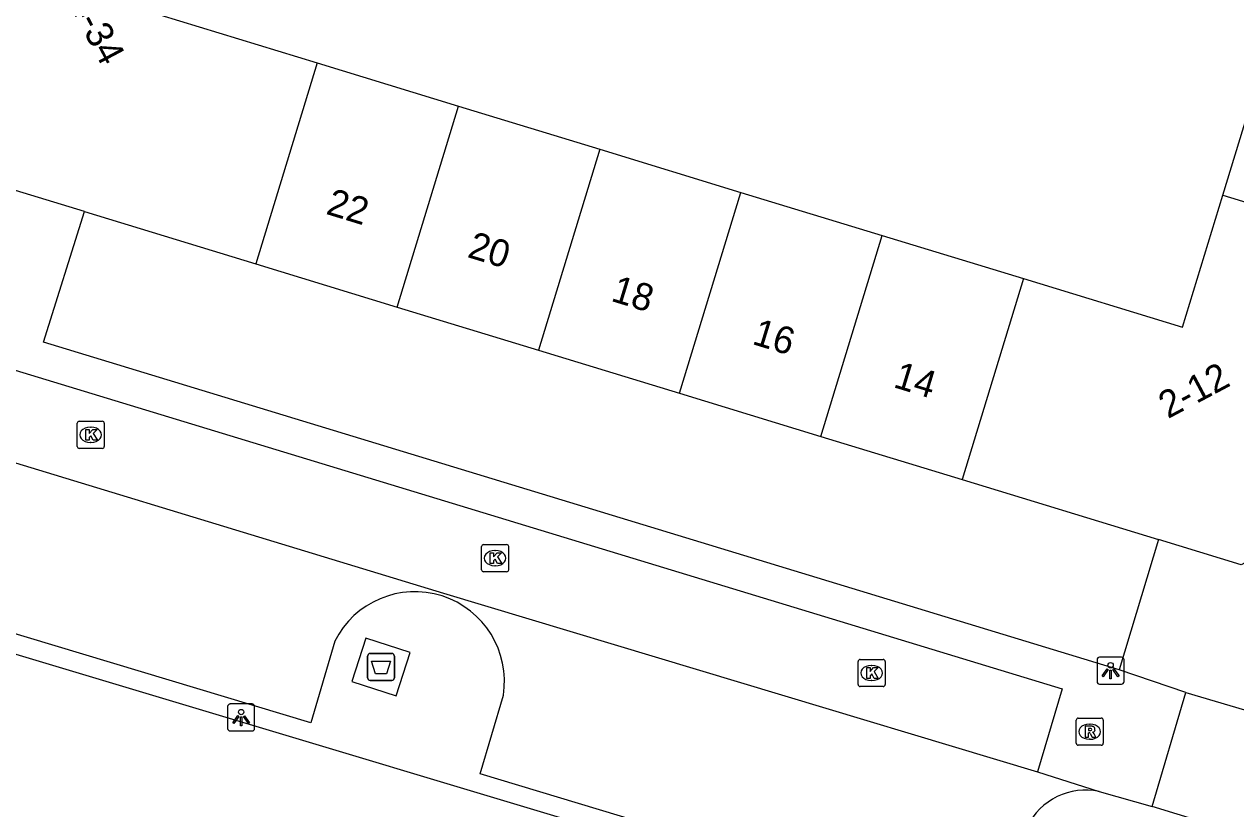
# Model space of a CAD drawing. Extents: x 160304 to 160954, y 383686 to 384161.
# Drawn here: x 160714.49 to 160759.25, y 383766.35 to 383795.32 of the extents above; entities that cross this region are included whole.
import ezdxf

# ---------------------------------------------------------------- set-up
doc = ezdxf.new("R2010")
doc.units = 0
for name, color, linetype in [('IMGEO_Afval_apart_plaats', 7, 'Continuous'), ('IMGEO_Kolk', 7, 'Continuous'), ('IMGEO_Lichtpunt', 7, 'Continuous'), ('IMGEO_Pand', 7, 'Continuous'), ('IMGEO_Pand_nummerreeks', 7, 'Continuous'), ('IMGEO_Rijbaan_lokaal_open', 7, 'Continuous'), ('IMGEO_Rioolput', 7, 'Continuous'), ('IMGEO_Voetpad_gesloten', 7, 'Continuous'), ('IMGEO_Voetpad_open', 7, 'Continuous')]:
    doc.layers.add(name, color=color, linetype=linetype)

msp = doc.modelspace()

# ---------------------------------------------------------------- linework, layer by layer
at = {"layer": 'IMGEO_Afval_apart_plaats'}
for p, q in [((160727.174, 383771.185), (160727.174, 383771.985)), ((160727.174, 383771.985), (160727.174, 383771.185)), ((160727.274, 383772.085), (160728.064, 383772.085)), ((160728.064, 383772.085), (160727.274, 383772.085)), ((160728.164, 383771.985), (160728.164, 383771.185)), ((160728.164, 383771.185), (160728.164, 383771.985)), ((160728.064, 383771.085), (160727.274, 383771.085)), ((160727.274, 383771.085), (160728.064, 383771.085))]:
    msp.add_line(p, q, dxfattribs=at)
msp.add_lwpolyline([(160727.317, 383771.799), (160728.021, 383771.799), (160727.872, 383771.329), (160727.466, 383771.329), (160727.317, 383771.799)], dxfattribs=at)
for centre, start, end in [((160727.274, 383771.985), 90, 180), ((160727.274, 383771.985), 90, 180), ((160728.064, 383771.985), 0, 90), ((160728.064, 383771.985), 360, 90), ((160727.274, 383771.185), 180, 270), ((160727.274, 383771.185), 180, 270), ((160728.064, 383771.185), 270, 0), ((160728.064, 383771.185), 270, 0)]:
    msp.add_arc(centre, 0.1, start, end, dxfattribs=at)
at = {"layer": 'IMGEO_Kolk'}
for p, q in [((160716.444, 383779.734), (160716.444, 383780.586)), ((160716.519, 383780.66), (160717.371, 383780.66)), ((160716.932, 383780.44), (160716.957, 383780.44)), ((160717.445, 383780.586), (160717.445, 383779.734)), ((160716.955, 383779.88), (160716.93, 383779.88)), ((160717.371, 383779.66), (160716.519, 383779.66)), ((160731.384, 383775.179), (160731.384, 383776.031)), ((160731.459, 383776.105), (160732.311, 383776.105)), ((160731.872, 383775.885), (160731.897, 383775.885)), ((160732.385, 383776.031), (160732.385, 383775.179)), ((160732.311, 383775.105), (160731.459, 383775.105)), ((160731.895, 383775.325), (160731.87, 383775.325)), ((160745.294, 383770.937), (160745.294, 383771.789)), ((160745.369, 383771.863), (160746.221, 383771.863)), ((160746.295, 383771.789), (160746.295, 383770.937)), ((160745.782, 383771.643), (160745.807, 383771.643)), ((160745.805, 383771.083), (160745.78, 383771.083)), ((160746.221, 383770.863), (160745.369, 383770.863))]:
    msp.add_line(p, q, dxfattribs=at)
for points in [[(160716.444, 383779.734), (160716.444, 383780.586)], [(160716.519, 383780.66), (160717.371, 383780.66)], [(160716.765, 383780.36), (160716.888, 383780.36), (160716.888, 383780.209), (160717.018, 383780.36), (160717.182, 383780.36), (160717.036, 383780.209), (160717.189, 383779.96), (160717.037, 383779.96), (160716.952, 383780.124), (160716.888, 383780.057), (160716.888, 383779.96), (160716.765, 383779.96), (160716.765, 383780.36)], [(160717.445, 383780.586), (160717.445, 383779.734)], [(160717.371, 383779.66), (160716.519, 383779.66)], [(160731.384, 383775.179), (160731.384, 383776.031)], [(160731.459, 383776.105), (160732.311, 383776.105)], [(160731.705, 383775.805), (160731.828, 383775.805), (160731.828, 383775.654), (160731.958, 383775.805), (160732.122, 383775.805), (160731.976, 383775.654), (160732.129, 383775.405), (160731.977, 383775.405), (160731.892, 383775.569), (160731.828, 383775.502), (160731.828, 383775.405), (160731.705, 383775.405), (160731.705, 383775.805)], [(160732.385, 383776.031), (160732.385, 383775.179)], [(160732.311, 383775.105), (160731.459, 383775.105)], [(160745.294, 383770.937), (160745.294, 383771.789)], [(160745.369, 383771.863), (160746.221, 383771.863)], [(160746.295, 383771.789), (160746.295, 383770.937)], [(160745.615, 383771.563), (160745.738, 383771.563), (160745.738, 383771.412), (160745.868, 383771.563), (160746.032, 383771.563), (160745.886, 383771.412), (160746.039, 383771.163), (160745.887, 383771.163), (160745.802, 383771.327), (160745.738, 383771.26), (160745.738, 383771.163), (160745.615, 383771.163), (160745.615, 383771.563)], [(160746.221, 383770.863), (160745.369, 383770.863)]]:
    msp.add_lwpolyline(points, dxfattribs=at)
for centre, start, end in [((160716.521, 383780.584), 91.552, 178.448), ((160716.521, 383780.584), 91.552, 178.448), ((160717.369, 383780.584), 1.552, 88.448), ((160717.369, 383780.584), 1.552, 88.448), ((160716.521, 383779.736), 181.552, 268.448), ((160716.521, 383779.736), 181.552, 268.448), ((160717.369, 383779.736), 271.552, 358.448), ((160717.369, 383779.736), 271.552, 358.448), ((160731.461, 383776.029), 91.552, 178.448), ((160731.461, 383776.029), 91.552, 178.448), ((160732.309, 383776.029), 1.552, 88.448), ((160732.309, 383776.029), 1.552, 88.448), ((160731.461, 383775.181), 181.552, 268.448), ((160731.461, 383775.181), 181.552, 268.448), ((160732.309, 383775.181), 271.552, 358.448), ((160732.309, 383775.181), 271.552, 358.448), ((160745.371, 383771.787), 91.552, 178.448), ((160745.371, 383771.787), 91.552, 178.448), ((160746.219, 383771.787), 1.552, 88.448), ((160746.219, 383771.787), 1.552, 88.448), ((160745.371, 383770.939), 181.552, 268.448), ((160745.371, 383770.939), 181.552, 268.448), ((160746.219, 383770.939), 271.552, 358.448), ((160746.219, 383770.939), 271.552, 358.448)]:
    msp.add_arc(centre, 0.0765, start, end, dxfattribs=at)
for centre, major_axis, ratio, start_param, end_param in [((160716.931, 383780.16), (-0.387, 0.002), 0.722429, 4.712389, 7.853982), ((160716.956, 383780.16), (-0.39, 0.002), 0.717154, 1.570796, 4.712389), ((160731.871, 383775.605), (-0.387, 0.002), 0.722429, 4.712389, 7.853982), ((160731.896, 383775.605), (-0.39, 0.002), 0.717154, 1.570796, 4.712389), ((160745.781, 383771.363), (-0.387, 0.002), 0.722429, 4.712389, 7.853982), ((160745.806, 383771.363), (-0.39, 0.002), 0.717154, 1.570796, 4.712389)]:
    msp.add_ellipse(centre, major_axis=major_axis, ratio=ratio, start_param=start_param, end_param=end_param, dxfattribs=at)
at = {"layer": 'IMGEO_Lichtpunt'}
for p, q in [((160754.124, 383771.852), (160754.124, 383771.045)), ((160754.124, 383771.852), (160754.124, 383771.045)), ((160755.026, 383771.947), (160754.218, 383771.947)), ((160755.026, 383771.947), (160754.218, 383771.947)), ((160755.12, 383771.045), (160755.12, 383771.852)), ((160755.12, 383771.045), (160755.12, 383771.852)), ((160754.218, 383770.951), (160755.026, 383770.951)), ((160754.218, 383770.951), (160755.026, 383770.951)), ((160722.003, 383770.123), (160722.003, 383769.316)), ((160722.003, 383770.123), (160722.003, 383769.316)), ((160722.905, 383770.218), (160722.097, 383770.218)), ((160722.905, 383770.218), (160722.097, 383770.218)), ((160722.999, 383769.316), (160722.999, 383770.123)), ((160722.999, 383769.316), (160722.999, 383770.123)), ((160722.097, 383769.222), (160722.905, 383769.222)), ((160722.097, 383769.222), (160722.905, 383769.222))]:
    msp.add_line(p, q, dxfattribs=at)
for points in [[(160754.498, 383771.516), (160754.537, 383771.488), (160754.349, 383771.226), (160754.311, 383771.253), (160754.498, 383771.516)], [(160754.6, 383771.468), (160754.647, 383771.468), (160754.647, 383771.146), (160754.6, 383771.146), (160754.6, 383771.468)], [(160754.71, 383771.488), (160754.748, 383771.515), (160754.935, 383771.253), (160754.896, 383771.225), (160754.71, 383771.488)], [(160722.377, 383769.787), (160722.416, 383769.759), (160722.228, 383769.497), (160722.19, 383769.524), (160722.377, 383769.787)], [(160722.479, 383769.739), (160722.526, 383769.739), (160722.526, 383769.417), (160722.479, 383769.417), (160722.479, 383769.739)], [(160722.589, 383769.759), (160722.627, 383769.786), (160722.814, 383769.524), (160722.775, 383769.496), (160722.589, 383769.759)]]:
    msp.add_lwpolyline(points, dxfattribs=at)
for centre in [(160754.623, 383771.65), (160722.502, 383769.921)]:
    msp.add_circle(centre, 0.0994, dxfattribs=at)
for centre, start, end in [((160754.218, 383771.852), 90, 180), ((160754.218, 383771.852), 90, 180), ((160755.026, 383771.852), 0, 90), ((160755.026, 383771.852), 0, 90), ((160754.218, 383771.045), 180, 270), ((160754.218, 383771.045), 180, 270), ((160755.026, 383771.045), 270, 0), ((160755.026, 383771.045), 270, 360), ((160722.097, 383770.123), 90, 180), ((160722.097, 383770.123), 90, 180), ((160722.905, 383770.123), 0, 90), ((160722.905, 383770.123), 0, 90), ((160722.097, 383769.316), 180, 270), ((160722.097, 383769.316), 180, 270), ((160722.905, 383769.316), 270, 0), ((160722.905, 383769.316), 270, 360)]:
    msp.add_arc(centre, 0.0946, start, end, dxfattribs=at)
at = {"layer": 'IMGEO_Pand'}
for points in [[(160721.777, 383803.136), (160719.497, 383795.67), (160725.313, 383793.894)], [(160716.717, 383788.404), (160712.738, 383789.619), (160712.128, 383790.767), (160711.282, 383792.356), (160710.644, 383793.552), (160711.75, 383797.173)], [(160758.769, 383789.013), (160760.453, 383794.532)], [(160725.313, 383793.894), (160723.048, 383786.471)], [(160725.313, 383793.894), (160730.532, 383792.301)], [(160728.266, 383784.878), (160730.532, 383792.301)], [(160730.532, 383792.301), (160735.749, 383790.708)], [(160735.749, 383790.708), (160733.483, 383783.285)], [(160735.749, 383790.708), (160740.967, 383789.115)], [(160738.701, 383781.692), (160740.967, 383789.115)], [(160740.967, 383789.115), (160746.185, 383787.522)], [(160751.401, 383785.93), (160757.279, 383784.135), (160758.769, 383789.013)], [(160758.769, 383789.013), (160766.161, 383786.756)], [(160716.717, 383788.404), (160723.048, 383786.471)], [(160743.919, 383780.098), (160746.185, 383787.522)], [(160746.185, 383787.522), (160751.401, 383785.93)], [(160723.048, 383786.471), (160728.266, 383784.878)], [(160751.401, 383785.93), (160749.136, 383778.505)], [(160728.266, 383784.878), (160733.483, 383783.285)], [(160733.483, 383783.285), (160738.701, 383781.692)], [(160738.701, 383781.692), (160743.919, 383780.098)], [(160764.245, 383780.484), (160763.308, 383777.414), (160762.161, 383776.804), (160760.572, 383775.958), (160759.444, 383775.358), (160756.398, 383776.288)], [(160743.919, 383780.098), (160749.136, 383778.505)], [(160749.136, 383778.505), (160756.398, 383776.288)]]:
    msp.add_lwpolyline(points, dxfattribs=at)
at = {"layer": 'IMGEO_Rijbaan_lokaal_open'}
for points in [[(160703.03, 383795.267), (160703.702, 383794.887), (160704.517, 383794.323), (160705.279, 383793.69), (160705.98, 383792.99), (160706.617, 383792.231), (160707.183, 383791.418), (160710.697, 383786.683), (160711.139, 383785.922), (160711.56, 383785.029), (160711.901, 383784.103), (160712.157, 383783.149), (160752.835, 383770.782), (160751.924, 383767.711)], [(160707.88, 383781.038), (160729.983, 383774.308), (160751.924, 383767.711)], [(160756.154, 383766.428), (160757.402, 383770.637)], [(160757.402, 383770.637), (160759.571, 383770.008)], [(160762.78, 383764.428), (160760.777, 383765.014), (160756.154, 383766.428)]]:
    msp.add_lwpolyline(points, dxfattribs=at)
at = {"layer": 'IMGEO_Rioolput'}
for p, q in [((160753.351, 383768.769), (160753.351, 383769.621)), ((160753.426, 383769.695), (160754.278, 383769.695)), ((160754.352, 383769.621), (160754.352, 383768.769)), ((160753.839, 383769.475), (160753.864, 383769.475)), ((160754.278, 383768.695), (160753.426, 383768.695)), ((160753.862, 383768.915), (160753.837, 383768.915))]:
    msp.add_line(p, q, dxfattribs=at)
for points in [[(160753.351, 383768.769), (160753.351, 383769.621)], [(160753.426, 383769.695), (160754.278, 383769.695)], [(160754.352, 383769.621), (160754.352, 383768.769)], [(160753.94, 383769.393), (160753.688, 383769.395), (160753.688, 383768.995)], [(160753.688, 383768.995), (160753.812, 383768.995), (160753.812, 383769.157), (160753.823, 383769.157)], [(160753.866, 383769.314), (160753.812, 383769.314), (160753.812, 383769.233)], [(160753.812, 383769.233), (160753.864, 383769.233)], [(160753.87, 383769.128), (160753.941, 383768.995), (160754.081, 383768.995), (160754.016, 383769.121)], [(160754.278, 383768.695), (160753.426, 383768.695)]]:
    msp.add_lwpolyline(points, dxfattribs=at)
for centre, radius, start, end in [((160753.428, 383769.619), 0.0765, 91.552, 178.448), ((160753.428, 383769.619), 0.0765, 91.552, 178.448), ((160754.276, 383769.619), 0.0765, 1.552, 88.448), ((160754.276, 383769.619), 0.0765, 1.552, 88.448), ((160753.822, 383769.104), 0.0533, 26.0293, 88.6989), ((160753.848, 383769.422), 0.19, 274.7715, 282.9687), ((160753.872, 383769.218), 0.0964, 77.0061, 93.1865), ((160753.886, 383769.275), 0.0378, 276.6634, 79.6772), ((160753.939, 383769.283), 0.109, 350.3612, 89.416), ((160753.937, 383769.283), 0.112, 277.5842, 350.9817), ((160753.921, 383769.068), 0.108, 29.5134, 73.7905), ((160753.428, 383768.771), 0.0765, 181.552, 268.448), ((160753.428, 383768.771), 0.0765, 181.552, 268.448), ((160754.276, 383768.771), 0.0765, 271.552, 358.448), ((160754.276, 383768.771), 0.0765, 271.552, 358.448)]:
    msp.add_arc(centre, radius, start, end, dxfattribs=at)
for centre, major_axis, ratio, start_param, end_param in [((160753.838, 383769.195), (-0.387, 0.002), 0.722429, 4.712389, 7.853982), ((160753.863, 383769.195), (-0.39, 0.002), 0.717154, 1.570796, 4.712389)]:
    msp.add_ellipse(centre, major_axis=major_axis, ratio=ratio, start_param=start_param, end_param=end_param, dxfattribs=at)
at = {"layer": 'IMGEO_Voetpad_gesloten'}
msp.add_lwpolyline([(160727.111, 383772.654), (160726.586, 383771.054), (160728.226, 383770.516), (160728.751, 383772.116), (160727.111, 383772.654)], dxfattribs=at)
at = {"layer": 'IMGEO_Voetpad_open'}
for points in [[(160754.942, 383771.483), (160715.206, 383783.583), (160716.717, 383788.404)], [(160725.958, 383772.536), (160725.081, 383769.52), (160706.169, 383775.208), (160707.79, 383780.548), (160707.88, 383781.038)], [(160756.398, 383776.288), (160754.942, 383771.483)], [(160750.716, 383761.085), (160705.399, 383774.681)], [(160757.402, 383770.637), (160754.942, 383771.483)], [(160751.548, 383765.69), (160750.399, 383761.888), (160731.327, 383767.634), (160732.19, 383770.543)], [(160751.924, 383767.711), (160754.197, 383766.989)], [(160754.197, 383766.989), (160756.154, 383766.428)]]:
    msp.add_lwpolyline(points, dxfattribs=at)
for centre, radius, start, end in [((160728.918, 383771.053), 3.311, 351.147, 153.3843), ((160753.705, 383764.643), 2.398, 78.1493, 154.0949)]:
    msp.add_arc(centre, radius, start, end, dxfattribs=at)

# ---------------------------------------------------------------- texts
at = {"layer": 'IMGEO_Pand_nummerreeks'}
for s, rotation, p in [('24-34', 298.0289, (160715.762, 383796.753)), ('22', 343.0231, (160725.599, 383788.327)), ('20', 343.0219, (160730.822, 383786.733)), ('18', 343.0219, (160736.127, 383785.114)), ('16', 343.0219, (160741.342, 383783.522)), ('14', 343.0219, (160746.56, 383781.929)), ('2-12', 28.0291, (160756.742, 383780.738))]:
    msp.add_text(s, height=1, rotation=rotation, dxfattribs=at).set_placement(p)

doc.saveas('drawing.dxf')
